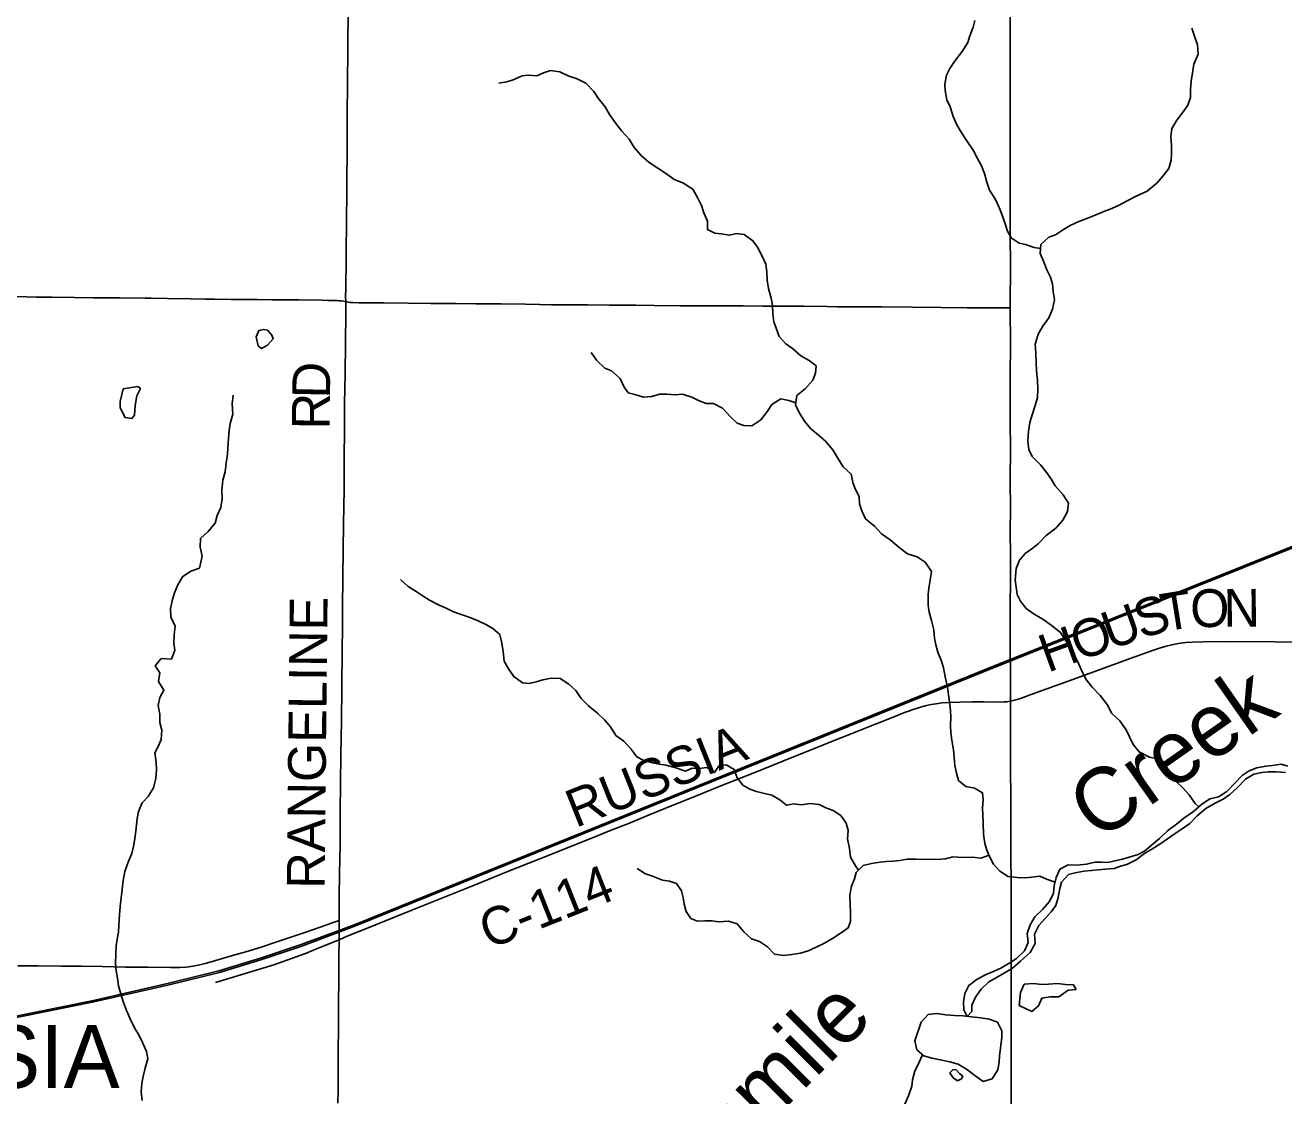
# Model space of a CAD drawing. Extents: x -87 to 2145, y -2128 to 440.
# Drawn here: x -9.26 to 40.7, y -968.4 to -925.89 of the extents above; entities that cross this region are included whole.
import ezdxf

# ---------------------------------------------------------------- set-up
doc = ezdxf.new("R2010")
doc.units = 0
for name, color, linetype in [('GM_X_Corporation_Text', 7, 'Continuous'), ('GM_X_County_Road', 7, 'Continuous'), ('GM_X_County_Road_Text', 7, 'Continuous'), ('GM_X_Minor_Lake', 7, 'Continuous'), ('GM_X_Minor_River', 7, 'Continuous'), ('GM_X_Minor_River_Text', 7, 'Continuous'), ('GM_X_Rail_Line', 7, 'Continuous'), ('GM_X_State_Route', 7, 'Continuous'), ('GM_X_Township_Road', 7, 'Continuous')]:
    doc.layers.add(name, color=color, linetype=linetype)

msp = doc.modelspace()

# ---------------------------------------------------------------- linework, layer by layer
at = {"layer": 'GM_X_County_Road'}
for points in [[(3.464, -936.866), (3.462, -936.666), (3.468, -936.355), (3.482, -935.157), (3.483, -934.567), (3.492, -934.026), (3.501, -933.419), (3.505, -932.763), (3.508, -931.91), (3.519, -931.09), (3.527, -929.81), (3.528, -929.072), (3.532, -928.58), (3.554, -926.497), (3.562, -925.447)], [(3.202, -961.444), (3.202, -961.088), (3.208, -960.514), (3.223, -959.579), (3.241, -958.431), (3.251, -957.119), (3.259, -956.02), (3.278, -954.855), (3.299, -953.494), (3.313, -952.231), (3.322, -950.656), (3.334, -949.869), (3.336, -949.049), (3.35, -947.786), (3.364, -946.736), (3.379, -945.686), (3.398, -944.325), (3.409, -942.964), (3.415, -942.045), (3.415, -941.553), (3.419, -940.881), (3.427, -940.34), (3.439, -939.717), (3.454, -938.536), (3.469, -937.306), (3.464, -936.866)], [(29.857, -952.728), (30.059, -952.677), (30.249, -952.62), (30.637, -952.487), (32.473, -951.823), (34.598, -951.044), (35.524, -950.712), (35.772, -950.628), (36.038, -950.55), (36.372, -950.472), (36.597, -950.431), (36.807, -950.403), (37.084, -950.385), (37.493, -950.372), (38.575, -950.366), (40.363, -950.379), (41.347, -950.386)], [(25.841, -953.115), (25.986, -953.063), (26.283, -952.97), (26.519, -952.907), (26.711, -952.865), (26.903, -952.832), (27.146, -952.802), (27.407, -952.782), (27.849, -952.768), (28.324, -952.761), (28.815, -952.765), (29.406, -952.768), (29.604, -952.764), (29.721, -952.755), (29.835, -952.734), (29.857, -952.728)], [(24.689, -953.567), (25.19, -953.364), (25.647, -953.184), (25.841, -953.115)], [(3.203, -962.208), (3.398, -962.123), (3.593, -962.039), (4.094, -961.835), (6.089, -961.036), (7.351, -960.527), (8.599, -960.025), (9.862, -959.516), (11.17, -958.988), (13.059, -958.235), (14.065, -957.835), (14.66, -957.598), (15.419, -957.288), (16.133, -956.998), (17.548, -956.428), (18.293, -956.126), (18.962, -955.856), (19.769, -955.533), (21.366, -954.888), (22.143, -954.579), (22.724, -954.353), (23.531, -954.029), (24.521, -953.635), (24.689, -953.567)], [(3.203, -962.208), (3.205, -962.055), (3.204, -961.94), (3.199, -961.776), (3.202, -961.465), (3.202, -961.444)], [(3.159, -968.697), (3.163, -968.172), (3.166, -966.86), (3.176, -965.449), (3.181, -964.678), (3.19, -963.842), (3.196, -963.005), (3.198, -962.677), (3.199, -962.432), (3.201, -962.301), (3.203, -962.208)]]:
    msp.add_lwpolyline(points, dxfattribs=at)
at = {"layer": 'GM_X_Minor_Lake'}
msp.add_line((32.458, -964.18), (32.349, -963.993), dxfattribs=at)
for points in [[(0.36, -938.601), (0.591, -938.34), (0.533, -938.198), (0.367, -938.004), (0.208, -937.971), (0.017, -938.007), (-0.094, -938.259)], [(-0.094, -938.259), (-0.016, -938.618), (0.122, -938.731), (0.36, -938.601)], [(-4.898, -940.991), (-4.832, -940.602), (-4.686, -940.315), (-4.785, -940.243), (-5.367, -940.331), (-5.488, -940.829)], [(-5.488, -940.829), (-5.493, -941.09), (-5.291, -941.474), (-5.021, -941.51), (-4.918, -941.372), (-4.898, -940.991)], [(32.349, -963.993), (32.043, -963.987), (31.713, -963.95), (31.361, -963.973), (31.109, -963.977), (30.759, -963.95), (30.397, -963.973), (30.249, -964.302), (30.192, -964.817)], [(30.192, -964.817), (30.705, -965.057), (30.971, -964.831), (31.098, -964.521), (31.43, -964.478), (31.772, -964.475), (32.139, -964.21), (32.458, -964.18)], [(29.514, -966.088), (29.504, -965.818), (29.341, -965.482), (29.012, -965.354), (28.671, -965.307), (28.311, -965.269), (27.97, -965.231), (27.629, -965.214), (27.288, -965.187), (26.928, -965.129), (26.585, -965.172), (26.311, -965.477)], [(26.311, -965.477), (26.061, -966.219), (26.134, -966.573), (26.41, -966.821), (26.73, -966.908), (27.06, -966.975), (27.44, -967.054), (27.779, -967.152), (28.107, -967.34), (28.433, -967.598), (28.769, -967.837), (29.123, -967.734), (29.352, -967.366), (29.398, -967.065), (29.413, -966.813), (29.514, -966.088)], [(27.842, -967.526), (27.685, -967.361), (27.564, -967.369), (27.451, -967.497), (27.577, -967.691)], [(27.577, -967.691), (27.756, -967.806), (27.908, -967.729), (27.96, -967.629), (27.842, -967.526)]]:
    msp.add_lwpolyline(points, dxfattribs=at)
at = {"layer": 'GM_X_Minor_River'}
msp.add_line((-2.339, -947.449), (-2.238, -946.976), dxfattribs=at)
for points in [[(31.046, -934.763), (30.79, -934.723), (30.452, -934.597), (30.192, -934.543), (29.875, -934.327), (29.739, -934.074), (29.635, -933.742), (29.529, -933.439), (29.404, -933.127), (29.24, -932.783), (29.025, -932.439), (28.92, -932.127), (28.826, -931.774), (28.7, -931.472), (28.545, -931.188), (28.37, -930.855), (28.126, -930.48), (27.901, -930.136), (27.726, -929.852), (27.581, -929.519), (27.457, -929.136), (27.331, -928.853), (27.257, -928.481), (27.251, -928.231), (27.317, -927.871), (27.442, -927.613), (27.636, -927.335), (27.933, -926.939), (28.159, -926.582), (28.244, -926.313), (28.369, -925.974), (28.444, -925.705)], [(30.034, -947.921), (30.082, -947.468), (30.207, -947.13), (30.432, -946.873), (30.695, -946.677), (30.959, -946.471), (31.275, -946.155), (31.65, -945.861), (31.925, -945.545), (32.121, -945.207), (32.156, -944.867), (31.942, -944.533), (31.627, -944.187), (31.481, -943.924), (31.295, -943.67), (31.05, -943.345), (30.715, -943.019), (30.579, -942.736), (30.545, -942.405), (30.571, -942.005), (30.627, -941.665), (30.733, -941.316), (30.828, -940.987), (30.923, -940.668), (30.939, -940.337), (30.924, -939.986), (30.89, -939.615), (30.866, -939.294), (30.862, -938.903), (30.828, -938.552), (30.954, -938.153), (31.14, -937.835), (31.375, -937.508), (31.521, -937.16), (31.597, -936.801), (31.552, -936.459), (31.517, -936.158), (31.441, -935.896), (31.296, -935.603), (31.162, -935.26), (31.026, -934.957), (31.062, -934.597), (31.377, -934.302), (31.639, -934.216), (31.963, -934.001), (32.216, -933.844), (32.569, -933.68), (32.952, -933.536), (33.214, -933.43), (33.556, -933.285), (33.808, -933.199), (34.141, -933.054), (34.484, -932.86), (34.848, -932.675), (35.281, -932.482), (35.657, -932.167), (35.902, -931.891), (36.137, -931.584), (36.232, -931.245), (36.247, -930.984), (36.242, -930.654), (36.217, -930.322), (36.253, -929.992), (36.458, -929.665), (36.714, -929.329), (36.889, -929.071), (37.004, -928.762), (36.999, -928.441), (37.024, -928.111), (37.08, -927.781), (37.135, -927.431), (37.302, -927.043), (37.278, -926.672), (37.163, -926.329), (37.049, -926.007)], [(26.672, -947.843), (26.716, -947.583), (26.472, -947.219), (26.145, -947.003), (25.766, -946.886), (25.44, -946.63), (25.075, -946.324), (24.728, -946.088), (24.453, -945.782), (24.097, -945.486), (23.952, -945.173), (23.857, -944.901), (23.841, -944.61), (23.686, -944.307), (23.6, -944.045), (23.526, -943.713), (23.21, -943.427), (22.995, -943.083), (22.8, -942.749), (22.516, -942.413), (22.229, -942.168), (21.913, -941.902), (21.678, -941.618), (21.473, -941.294), (21.318, -940.971), (21.374, -940.601), (21.698, -940.336), (22.014, -939.99), (22.109, -939.711), (22.144, -939.421), (21.867, -939.206), (21.53, -939.02), (21.194, -938.724), (20.937, -938.549), (20.671, -938.254), (20.546, -937.921), (20.46, -937.669), (20.416, -937.348), (20.411, -937.017), (20.356, -936.726), (20.252, -936.343), (20.197, -936.012), (20.182, -935.681), (20.147, -935.379), (19.992, -935.056), (19.808, -934.702), (19.632, -934.449), (19.285, -934.203), (18.976, -934.168), (18.704, -934.233), (18.375, -934.178), (18.115, -934.153), (17.827, -934.008), (17.822, -933.678), (17.678, -933.344), (17.582, -933.052), (17.437, -932.759), (17.242, -932.405), (16.846, -932.148), (16.508, -932.012), (16.201, -931.797), (15.854, -931.561), (15.508, -931.345), (15.202, -931.079), (14.917, -930.743), (14.712, -930.409), (14.427, -930.104), (14.162, -929.759), (13.937, -929.435), (13.762, -929.131), (13.487, -928.786), (13.321, -928.522), (12.996, -928.196), (12.658, -928.02), (12.3, -927.904), (11.962, -927.748), (11.593, -927.692), (11.311, -927.788), (11.058, -927.904), (10.719, -927.878), (10.468, -927.904), (10.115, -928.059), (9.863, -928.135), (9.542, -928.19)], [(21.331, -940.88), (21.06, -940.796), (20.731, -940.73), (20.377, -940.955), (20.203, -941.213), (19.937, -941.559), (19.592, -941.794), (19.262, -941.789), (19.003, -941.694), (18.737, -941.439), (18.422, -941.103), (18.065, -940.917), (17.775, -940.912), (17.466, -940.797), (17.208, -940.662), (16.84, -940.546), (16.559, -940.562), (16.209, -940.546), (15.929, -940.541), (15.597, -940.636), (15.286, -940.661), (14.937, -940.555), (14.678, -940.491), (14.502, -940.237), (14.357, -939.914), (14.012, -939.618), (13.753, -939.503), (13.418, -939.197), (13.213, -938.883)], [(-0.997, -940.581), (-1.044, -940.93), (-1.012, -941.332), (-1.12, -941.7), (-1.156, -941.99), (-1.192, -942.31), (-1.219, -942.66), (-1.225, -942.93), (-1.282, -943.279), (-1.319, -943.619), (-1.406, -943.958), (-1.454, -944.358), (-1.441, -944.688), (-1.498, -945.048), (-1.634, -945.356), (-1.711, -945.665), (-1.988, -945.989), (-2.304, -946.273), (-2.311, -946.614), (-2.238, -946.976)], [(-4.617, -968.587), (-4.66, -968.244), (-4.623, -967.902), (-4.578, -967.641), (-4.491, -967.31), (-4.384, -966.929), (-4.448, -966.645), (-4.602, -966.29), (-4.737, -966.015), (-4.912, -965.709), (-5.086, -965.353), (-5.24, -965.018), (-5.363, -964.662), (-5.467, -964.348), (-5.552, -964.034), (-5.596, -963.731), (-5.65, -963.447), (-5.675, -963.155), (-5.658, -962.782), (-5.641, -962.45), (-5.606, -962.179), (-5.55, -961.908), (-5.535, -961.626), (-5.517, -961.213), (-5.49, -960.891), (-5.453, -960.539), (-5.407, -960.217), (-5.37, -959.855), (-5.303, -959.494), (-5.165, -959.124), (-5.018, -958.784), (-4.951, -958.443), (-4.906, -958.182), (-4.87, -957.89), (-4.845, -957.639), (-4.81, -957.387), (-4.755, -957.116), (-4.618, -956.776), (-4.372, -956.519), (-4.164, -956.171), (-4.067, -955.8), (-4.04, -955.457), (-4.064, -955.155), (-4.107, -954.781), (-3.962, -954.512), (-3.856, -954.252), (-3.839, -953.889), (-3.913, -953.575), (-3.917, -953.243), (-3.981, -952.909), (-3.914, -952.588), (-3.748, -952.289), (-3.962, -951.952), (-3.915, -951.61), (-4.1, -951.324), (-3.854, -951.037), (-3.453, -951.065), (-3.316, -950.705), (-3.361, -950.442), (-3.344, -950.1), (-3.307, -949.748), (-3.471, -949.402), (-3.494, -949.059), (-3.407, -948.698), (-3.332, -948.437), (-3.205, -948.117), (-3.018, -947.798), (-2.683, -947.573), (-2.339, -947.449)], [(23.818, -959.438), (23.706, -959.269), (23.502, -958.923), (23.469, -958.579), (23.377, -958.195), (23.404, -957.873), (23.33, -957.579), (23.125, -957.273), (22.808, -957.075), (22.529, -956.968), (22.26, -956.842), (21.9, -956.794), (21.547, -956.847), (21.257, -956.81), (20.964, -956.865), (20.698, -956.648), (20.38, -956.46), (20.04, -956.392), (19.77, -956.326), (19.501, -956.23), (19.233, -956.073), (18.999, -955.776), (18.885, -955.451), (18.567, -955.263), (18.296, -955.288), (18.099, -955.566), (17.802, -955.368), (17.49, -955.402), (17.219, -955.396), (16.955, -955.512), (16.527, -955.362), (16.167, -955.274), (15.917, -955.238), (15.637, -955.182), (15.277, -955.074), (15.019, -954.947), (14.785, -954.62), (14.51, -954.322), (14.193, -954.094), (13.979, -953.757), (13.734, -953.47), (13.458, -953.212), (13.103, -952.923), (12.818, -952.625), (12.594, -952.308), (12.328, -952.06), (11.981, -951.832), (11.619, -951.824), (11.287, -951.888), (11.024, -951.963), (10.752, -952.028), (10.481, -952.002), (10.135, -951.753), (9.93, -951.446), (9.756, -951.14), (9.714, -950.757), (9.66, -950.423), (9.577, -950.089), (9.311, -949.852), (9.053, -949.695), (8.724, -949.547), (8.366, -949.399), (8.087, -949.302), (7.748, -949.184), (7.45, -949.037), (7.181, -948.921), (6.793, -948.721), (6.536, -948.565), (6.268, -948.378), (5.951, -948.18), (5.646, -947.901)], [(31.621, -959.923), (31.277, -959.8), (31.018, -959.684), (30.696, -959.718), (30.445, -959.743), (30.114, -959.736), (29.763, -959.698), (29.436, -959.48), (29.181, -959.202), (29.026, -958.907), (28.911, -958.643), (28.836, -958.389), (28.784, -958.015), (28.763, -957.572), (28.749, -957.249), (28.745, -956.987), (28.772, -956.645), (28.738, -956.372), (28.42, -956.184), (28.08, -956.117), (27.784, -955.879), (27.709, -955.595), (27.646, -955.282), (27.612, -954.959), (27.588, -954.666), (27.526, -954.282), (27.482, -953.979), (27.478, -953.707), (27.486, -953.324), (27.453, -952.951), (27.419, -952.668), (27.349, -952.193), (27.267, -951.768), (27.194, -951.404), (27.11, -951.14), (26.966, -950.785), (26.892, -950.501), (26.837, -950.228), (26.804, -949.895), (26.721, -949.53), (26.628, -949.196), (26.583, -948.923), (26.582, -948.5), (26.618, -948.249), (26.672, -947.843)], [(37.324, -956.932), (37.185, -956.791), (36.951, -956.453), (36.696, -956.176), (36.44, -955.929), (36.235, -955.632), (35.98, -955.325), (35.675, -955.026), (35.375, -954.95), (34.958, -954.749), (34.723, -954.452), (34.579, -954.147), (34.444, -953.872), (34.2, -953.515), (33.875, -953.216), (33.692, -952.869), (33.408, -952.511), (33.093, -952.182), (32.849, -951.854), (32.676, -951.498), (32.512, -951.142), (32.377, -950.888), (32.193, -950.561), (32.028, -950.286), (31.843, -950.01), (31.468, -949.72), (31.141, -949.482), (30.794, -949.273), (30.477, -949.055), (30.252, -948.758), (30.117, -948.503), (30.035, -947.917)], [(40.861, -955.316), (40.602, -955.24), (40.249, -955.283), (39.988, -955.308), (39.635, -955.381), (39.321, -955.495), (39.046, -955.681), (38.758, -955.987), (38.44, -956.323), (38.114, -956.528), (37.771, -956.611), (37.435, -956.836), (37.118, -957.112), (36.731, -957.375), (36.444, -957.621), (36.087, -957.886), (35.77, -958.181), (35.443, -958.467), (35.177, -958.693), (34.923, -958.819), (34.569, -958.932), (34.306, -959.007), (33.994, -959.071), (33.721, -959.136), (33.471, -959.121), (33.219, -959.126), (32.876, -959.209), (32.494, -959.251), (32.143, -959.234), (31.808, -959.408), (31.66, -959.728), (31.593, -960.059), (31.557, -960.36), (31.399, -960.689), (31.121, -961.006), (30.824, -961.292), (30.637, -961.61), (30.519, -961.96), (30.552, -962.314), (30.404, -962.643), (30.087, -962.949), (29.832, -963.125), (29.476, -963.329), (29.141, -963.483), (28.888, -963.588), (28.533, -963.772), (28.196, -964.017), (28.039, -964.336), (27.992, -964.668), (28.005, -964.99), (28.131, -965.249), (28.325, -965.058), (28.32, -964.806), (28.458, -964.486), (28.685, -964.169), (28.993, -963.873), (29.328, -963.698), (29.582, -963.553), (29.938, -963.338), (30.255, -963.063), (30.634, -962.708), (30.832, -962.36), (30.81, -961.987), (30.978, -961.637), (31.224, -961.361), (31.471, -961.104), (31.647, -960.846), (31.744, -960.535), (31.812, -960.174), (31.877, -959.924), (32.155, -959.617), (32.417, -959.552), (32.77, -959.479), (33.072, -959.455), (33.344, -959.43), (33.625, -959.406), (33.967, -959.373), (34.22, -959.287), (34.473, -959.212), (34.838, -959.038), (35.175, -958.784), (35.47, -958.608), (35.826, -958.384), (36.081, -958.198), (36.346, -958.012), (36.662, -957.797), (36.977, -957.592), (37.265, -957.286), (37.602, -957.001), (37.958, -956.797), (38.293, -956.622), (38.558, -956.436), (38.865, -956.161), (39.183, -955.835)], [(39.183, -955.835), (39.509, -955.63), (39.832, -955.566), (40.083, -955.541), (40.405, -955.538), (40.765, -955.566)], [(29.001, -958.848), (28.673, -958.97), (28.333, -958.933), (27.981, -958.946), (27.57, -958.917), (27.277, -958.991), (26.935, -959.024), (26.112, -959.007), (25.75, -959.01), (25.458, -959.054), (25.196, -959.089), (24.935, -959.094), (24.683, -959.129), (24.341, -959.172), (24.008, -959.255), (23.721, -959.532), (23.655, -959.782), (23.548, -960.082), (23.471, -960.423), (23.483, -960.806), (23.507, -961.119), (23.499, -961.481), (23.414, -961.731), (23.128, -961.927), (22.782, -962.151), (22.467, -962.346), (22.142, -962.501), (21.818, -962.645), (21.524, -962.74), (21.172, -962.793), (20.84, -962.826), (20.489, -962.778), (20.214, -962.491), (19.897, -962.282), (19.568, -962.165), (19.262, -961.896), (18.998, -961.579), (18.659, -961.471), (18.267, -961.493), (18.006, -961.457), (17.715, -961.461), (17.434, -961.465), (17.165, -961.359), (16.98, -961.083), (16.895, -960.789), (16.861, -960.527), (16.796, -960.263), (16.591, -959.967), (16.322, -959.881), (16.042, -959.834), (15.643, -959.685), (15.364, -959.589), (15.037, -959.38)], [(25.657, -968.729), (25.805, -968.4), (25.933, -968.02), (25.969, -967.769), (26.056, -967.428), (26.224, -967.069), (26.36, -966.776)]]:
    msp.add_lwpolyline(points, dxfattribs=at)
at = {"layer": 'GM_X_Rail_Line'}
for points in [[(-21.617, -967.666), (-6.546, -964.616), (-3.561, -963.932), (-1.566, -963.442), (0.118, -962.931), (1.699, -962.4), (3.838, -961.601), (28.759, -951.515), (59.571, -939.152), (75.84, -932.552), (88.203, -926.87), (96.925, -922.819), (105.55, -918.791), (110.482, -916.484), (112.175, -915.737), (113.919, -915.034), (115.097, -914.6), (116.786, -914.024), (117.94, -913.664), (119.191, -913.298), (120.413, -912.979)], [(-21.617, -967.73), (-6.533, -964.677), (-3.546, -963.993), (-1.549, -963.503), (0.137, -962.99), (1.72, -962.459), (3.86, -961.659), (28.782, -951.573), (59.595, -939.21), (75.865, -932.609), (88.229, -926.926), (96.951, -922.876), (105.577, -918.848), (110.508, -916.541), (112.2, -915.794), (113.942, -915.093), (115.118, -914.659), (116.805, -914.084), (117.959, -913.724), (119.208, -913.358), (120.428, -913.039)]]:
    msp.add_lwpolyline(points, dxfattribs=at)
at = {"layer": 'GM_X_State_Route'}
for points in [[(29.876, -963.474), (29.881, -962.816), (29.882, -962.192), (29.874, -960.207), (29.871, -958.584), (29.866, -957.698), (29.863, -956.845), (29.86, -955.123), (29.857, -954.122), (29.858, -953.072), (29.857, -952.728), (29.85, -951.497), (29.84, -950.744), (29.847, -949.875), (29.843, -948.858), (29.85, -948.021), (29.848, -947.004), (29.846, -945.922), (29.85, -945.167), (29.845, -943.921), (29.848, -942.756), (29.847, -941.592), (29.847, -939.788), (29.851, -938.59), (29.844, -937.118), (29.843, -936.72), (29.85, -935.72), (29.846, -933.964), (29.838, -932.833), (29.841, -932.078), (29.84, -931.258), (29.845, -928.781), (29.842, -928.01), (29.844, -927.125), (29.839, -925.222)], [(29.918, -982.244), (29.916, -981.498), (29.917, -980.366), (29.91, -979.399), (29.911, -978.89), (29.912, -978.004), (29.904, -976.758), (29.905, -976.217), (29.909, -975.364), (29.901, -974.264), (29.899, -972.854), (29.899, -971.64), (29.892, -970.492), (29.883, -969.245), (29.88, -968.426), (29.885, -967.54), (29.884, -966.113), (29.879, -964.85), (29.874, -963.685), (29.876, -963.474)]]:
    msp.add_lwpolyline(points, dxfattribs=at)
at = {"layer": 'GM_X_Township_Road'}
for points in [[(-10.09, -936.669), (-9.205, -936.681), (-8.811, -936.687), (-8.188, -936.695), (-7.302, -936.707), (-6.548, -936.716), (-6.154, -936.717), (-5.925, -936.718), (-5.515, -936.72), (-4.498, -936.729), (-4.252, -936.73), (-3.612, -936.738), (-2.694, -936.759), (-2.103, -936.768), (-1.742, -936.77), (-1.086, -936.777), (-0.627, -936.78), (-0.053, -936.782), (0.537, -936.79), (1.144, -936.795), (1.62, -936.8), (2.522, -936.815), (2.768, -936.819), (3.128, -936.826), (3.193, -936.831), (3.279, -936.838), (3.389, -936.85), (3.464, -936.866)], [(3.464, -936.866), (3.517, -936.878), (3.63, -936.896), (3.744, -936.905), (3.99, -936.915), (4.318, -936.916), (4.974, -936.917), (5.942, -936.926), (6.844, -936.935), (7.336, -936.935), (7.844, -936.938), (8.631, -936.95), (9.123, -936.952), (9.632, -936.955), (10.599, -936.974), (11.156, -936.983), (11.632, -936.988), (13.059, -936.994), (13.945, -937.005), (14.371, -937.01), (14.978, -937.013), (15.716, -937.021), (16.749, -937.034), (17.733, -937.035), (18.356, -937.032), (18.832, -937.035), (19.242, -937.04), (20.029, -937.042), (20.488, -937.041), (20.898, -937.043), (21.636, -937.051), (22.571, -937.064), (22.981, -937.067), (23.67, -937.072), (24.08, -937.078), (24.736, -937.079), (25.966, -937.084), (27.097, -937.098), (28.13, -937.109), (29.032, -937.114), (29.703, -937.118), (29.844, -937.118)], [(-9.554, -963.239), (-8.75, -963.243), (-7.815, -963.25), (-7.028, -963.259), (-6.208, -963.273), (-5.273, -963.289), (-4.37, -963.301), (-3.484, -963.313), (-3.123, -963.312), (-2.862, -963.297), (-2.585, -963.258), (-2.329, -963.202), (-2.059, -963.132), (-1.743, -963.045), (-1.034, -962.838), (-0.498, -962.682), (0.114, -962.496), (0.691, -962.309), (1.764, -961.946), (2.227, -961.78), (2.677, -961.625), (3.002, -961.513), (3.202, -961.444)], [(-1.705, -963.906), (0.609, -963.201), (1.872, -962.753), (2.371, -962.545), (2.749, -962.392), (2.965, -962.301), (3.203, -962.208)]]:
    msp.add_lwpolyline(points, dxfattribs=at)

# ---------------------------------------------------------------- texts
at = {"layer": 'GM_X_Corporation_Text'}
msp.add_text('RUSSIA', height=2.5, rotation=0, dxfattribs=at).set_placement((-17.951, -968.098))
at = {"layer": 'GM_X_County_Road_Text'}
for s, rotation, p in [('D', 88.7941, (2.837, -940.722)), ('R', 89.4262, (2.825, -941.949)), ('O', 0.8288, (36.996, -949.8)), ('N', 0.428, (38.313, -949.781)), ('RANGELINE', 89.4032, (2.626, -960.187)), ('S', 17.5845, (35.038, -950.267)), ('T', 9.1978, (35.946, -949.974)), ('U', 19.7425, (33.81, -950.708)), ('H', 19.9338, (31.329, -951.607)), ('O', 19.9321, (32.57, -951.157)), ('RUSSIA', 21.7659, (12.589, -957.774)), ('C-114', 21.6483, (9.15, -962.593))]:
    msp.add_text(s, height=1.5, rotation=rotation, dxfattribs=at).set_placement(p)
at = {"layer": 'GM_X_Minor_River_Text'}
for s, height, rotation, p in [('Creek', 2.4997, 35.0106, (33.329, -958.344)), ('Ninemile', 2.4994, 45.0067, (15.272, -974.547))]:
    msp.add_text(s, height=height, rotation=rotation, dxfattribs=at).set_placement(p)

doc.saveas('drawing.dxf')
